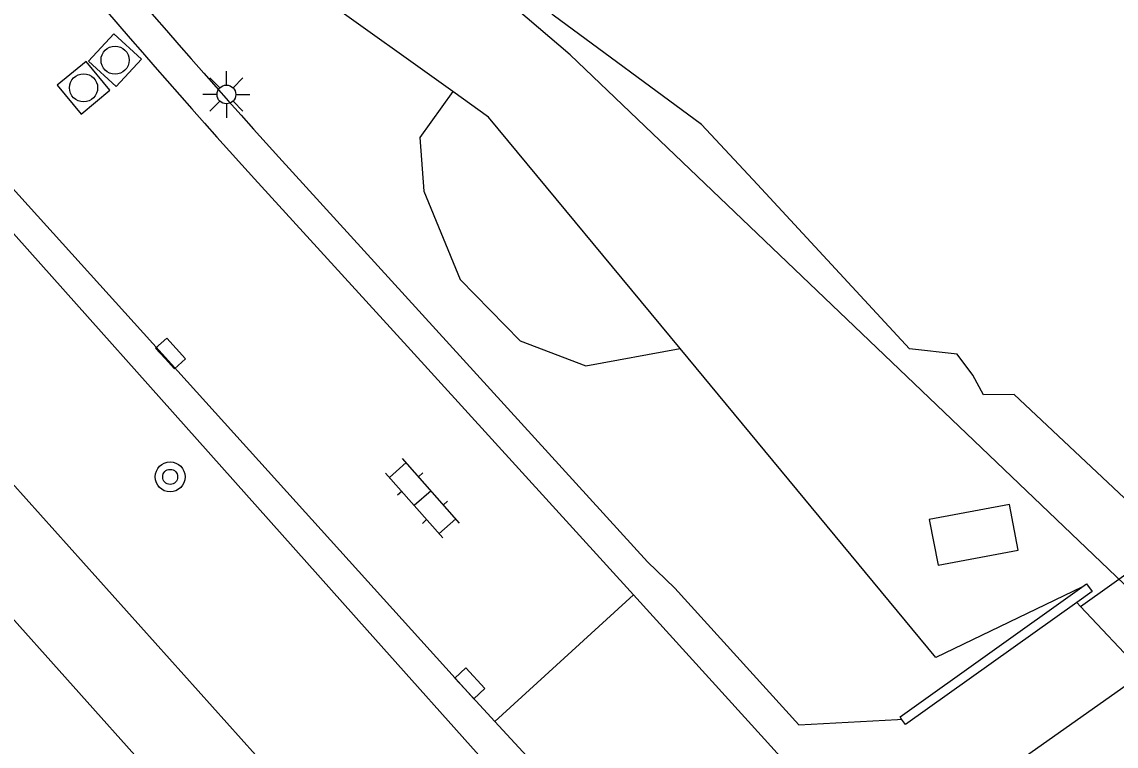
# Model space of a CAD drawing. Extents: x 124000 to 128010, y 398999 to 403000.
# Drawn here: x 127051.32 to 127080.54, y 400040.24 to 400059.57 of the extents above; entities that cross this region are included whole.
import ezdxf

# ---------------------------------------------------------------- set-up
doc = ezdxf.new("R2010")
doc.units = 0
for name, color, linetype in [('gg-afsc-draadraster', 7, 'Continuous'), ('gg-knt-verharding', 7, 'Continuous'), ('gg-kntw-bovenkant insteek waterloop', 7, 'Continuous'), ('gg-kntw-waterlijn', 7, 'Continuous'), ('gg-kwrk-kunstwerk', 7, 'Continuous'), ('gg-kwrk-kunstwerk niveau 01', 7, 'Continuous'), ('gt-grn-groengrens', 7, 'Continuous'), ('gt-symb-boom', 7, 'Continuous'), ('gt-symb-klinker verharding', 7, 'Continuous'), ('gt-symb-kolk', 7, 'Continuous'), ('gt-symb-lichtmast', 7, 'Continuous'), ('gt-symb-rioolschacht', 7, 'Continuous')]:
    doc.layers.add(name, color=color, linetype=linetype)

# ---------------------------------------------------------------- blocks, each defined once
blk = doc.blocks.new('gt0-KL1')
at = {"layer": 'gt-symb-klinker verharding'}
for p, q in [((-1.15, 0.3), (1.15, 0.3)), ((-1, -0.3), (-1, 0.3)), ((-0.5, 0.3), (-0.5, 0.45)), ((0, -0.3), (0, 0.3)), ((0.5, 0.3), (0.5, 0.45)), ((1, -0.3), (1, 0.3)), ((-1.15, -0.3), (1.15, -0.3)), ((-0.5, -0.45), (-0.5, -0.3)), ((0.5, -0.45), (0.5, -0.3))]:
    blk.add_line(p, q, dxfattribs=at)
blk = doc.blocks.new('gt0-KOLK')
at = {"layer": 'gt-symb-kolk'}
blk.add_lwpolyline([(0, 0), (0.375, 0), (0.375, 0.4), (-0.375, 0.4), (-0.375, 0), (0, 0)], dxfattribs=at)
blk = doc.blocks.new('gt0-BOOM')
at = {"layer": 'gt-symb-boom'}
for radius in [0.4, 0.2]:
    blk.add_circle((0, 0), radius, dxfattribs=at)
blk = doc.blocks.new('gt0-LMAST')
at = {"layer": 'gt-symb-lichtmast'}
for p, q in [((-0.005, 0.246), (-0.005, 0.621)), ((-0.182, 0.173), (-0.447, 0.438)), ((0.172, 0.173), (0.437, 0.438)), ((-0.255, -0.004), (-0.63, -0.004)), ((-0.182, -0.181), (-0.447, -0.446)), ((-0.005, -0.254), (-0.005, -0.629)), ((0.437, -0.446), (0.172, -0.181)), ((0.245, -0.004), (0.62, -0.004))]:
    blk.add_line(p, q, dxfattribs=at)
blk.add_circle((-0.005, -0.004), 0.25, dxfattribs=at)
blk = doc.blocks.new('gt0-RS')
at = {"layer": 'gt-symb-rioolschacht'}
blk.add_lwpolyline([(-0.5, -0.5), (0.5, -0.5), (0.5, 0.5), (-0.5, 0.5)], close=True, dxfattribs=at)
blk.add_circle((0, 0), 0.375, dxfattribs=at)

msp = doc.modelspace()

# ---------------------------------------------------------------- linework, layer by layer
at = {"layer": 'gg-afsc-draadraster'}
msp.add_line((127062.827, 400057.715), (127054.09, 400063.965), dxfattribs=at)
for points in [[(127068.901, 400050.851), (127063.786, 400057.029), (127062.827, 400057.715)], [(127079.62, 400044.481), (127075.728, 400042.606), (127068.901, 400050.851)]]:
    msp.add_lwpolyline(points, dxfattribs=at)
at = {"layer": 'gg-knt-verharding'}
for p, q in [((127061.191, 400035.96), (127043.807, 400055.352)), ((127061.617, 400050.906), (127057.537, 400055.38)), ((127056.871, 400037.187), (127041.96, 400053.804)), ((127061.617, 400050.906), (127067.649, 400044.278)), ((127063.952, 400040.9), (127067.649, 400044.278)), ((127071.147, 400040.426), (127067.649, 400044.278)), ((127079.588, 400043.967), (127079.488, 400044.073)), ((127060.545, 400043.339), (127064.049, 400039.422)), ((127063.952, 400040.9), (127063.139, 400041.782)), ((127064.801, 400039.975), (127063.952, 400040.9)), ((127072.426, 400039.021), (127071.147, 400040.426))]:
    msp.add_line(p, q, dxfattribs=at)
for points in [[(127063.139, 400041.782), (127049.568, 400056.791), (127045.131, 400062.253), (127039.515, 400069.292), (127030.886, 400080.345), (127030.664, 400080.712)], [(127043.807, 400055.352), (127047.279, 400058.19), (127060.545, 400043.339)], [(127058.182, 400055.961), (127068.024, 400045.162), (127068.758, 400044.454), (127072.071, 400040.81)], [(127075.693, 400038.333), (127076.03, 400038.497), (127081.255, 400042.189)], [(127072.071, 400040.81), (127074.704, 400040.955), (127074.811, 400040.961)]]:
    msp.add_lwpolyline(points, dxfattribs=at)
for centre, radius, start, end in [((127224.709, 400206.737), 224.643, 218.06449, 222.15831), ((127224.92, 400207.145), 225.942, 218.13195, 222.19848)]:
    msp.add_arc(centre, radius, start, end, dxfattribs=at)
at = {"layer": 'gg-kntw-bovenkant insteek waterloop'}
msp.add_line((127084.784, 400040.65), (127080.535, 400044.772), dxfattribs=at)
msp.add_lwpolyline([(127080.535, 400044.772), (127065.958, 400058.689), (127061.192, 400062.764), (127059.244, 400064.462)], dxfattribs=at)
at = {"layer": 'gg-kntw-waterlijn'}
msp.add_lwpolyline([(127081.934, 400045.759), (127077.813, 400049.622), (127076.995, 400049.614), (127076.715, 400050.137), (127076.294, 400050.698), (127075.021, 400050.841), (127070.966, 400055.234), (127069.468, 400056.83), (127065.51, 400059.753), (127062.66, 400062.723), (127062.114, 400064.253)], dxfattribs=at)
at = {"layer": 'gg-kwrk-kunstwerk'}
msp.add_line((127079.62, 400044.481), (127079.744, 400044.57), dxfattribs=at)
for points in [[(127077.926, 400045.468), (127077.694, 400046.686), (127075.55, 400046.286), (127075.782, 400045.067), (127077.926, 400045.468)], [(127074.811, 400040.961), (127074.768, 400041.021), (127079.62, 400044.481)], [(127079.744, 400044.57), (127079.898, 400044.364), (127079.488, 400044.073)], [(127079.488, 400044.073), (127074.911, 400040.822), (127074.811, 400040.961)]]:
    msp.add_lwpolyline(points, dxfattribs=at)
at = {"layer": 'gg-kwrk-kunstwerk niveau 01'}
for p, q in [((127079.588, 400043.967), (127098.05, 400057.161)), ((127081.255, 400042.189), (127079.588, 400043.967))]:
    msp.add_line(p, q, dxfattribs=at)
at = {"layer": 'gt-grn-groengrens'}
msp.add_lwpolyline([(127062.827, 400057.715), (127061.946, 400056.484), (127062.056, 400055.048), (127063.023, 400052.691), (127064.623, 400051.057), (127066.379, 400050.394), (127068.901, 400050.851)], dxfattribs=at)

# ---------------------------------------------------------------- block references
at = {"layer": 'gt-symb-boom'}
msp.add_blockref('gt0-BOOM', (127055.283, 400047.427), dxfattribs=at)
at = {"layer": 'gt-symb-klinker verharding', "rotation": 131.43377070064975}
msp.add_blockref('gt0-KL1', (127062.022, 400046.859), dxfattribs=at)
at = {"layer": 'gt-symb-kolk'}
for p, rotation in [((127055.146, 400050.585), -47.919069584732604), ((127063.139, 400041.782), -47.31004222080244)]:
    msp.add_blockref('gt0-KOLK', p, dxfattribs=dict(at, rotation=rotation))
at = {"layer": 'gt-symb-lichtmast'}
msp.add_blockref('gt0-LMAST', (127056.789, 400057.636), dxfattribs=at)
at = {"layer": 'gt-symb-rioolschacht'}
for p, rotation in [((127053.812, 400058.548), 47.31004222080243), ((127052.972, 400057.81), 39.56350868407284)]:
    msp.add_blockref('gt0-RS', p, dxfattribs=dict(at, rotation=rotation))

doc.saveas('drawing.dxf')
